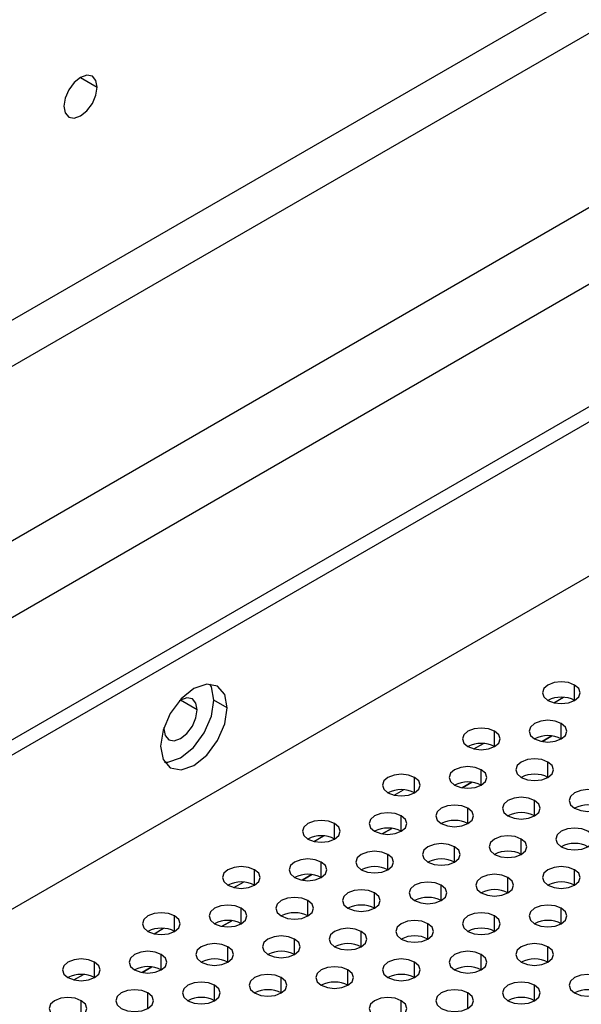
# Model space of a CAD drawing. Header units: millimetres. Extents: x 0 to 1118, y 0 to 864.
# Tile 280 of 397: x 967.39 to 970.36, y 707.85 to 713.07. Entities that reach past the tile are written whole.
import ezdxf

# ---------------------------------------------------------------- set-up
doc = ezdxf.new("R2010")
doc.units = ezdxf.units.MM

msp = doc.modelspace()

# ---------------------------------------------------------------- linework, layer by layer
at = {"color": 7, "linetype": 'Continuous', "lineweight": 25}
for p, q in [((947.7002, 698.97), (999.6022, 728.9324)), ((946.1073, 696.995), (1001.403, 728.9165)), ((1001.4737, 728.8757), (946.178, 696.9542)), ((999.7058, 728.5839), (947.8037, 698.6215)), ((945.9658, 696.0152), (1001.6859, 728.1816)), ((947.638, 700.1028), (971.1276, 713.663)), ((971.1897, 713.454), (947.7002, 699.8937)), ((968.4868, 709.4245), (968.4161, 709.4653)), ((968.1512, 709.3204), (968.1509, 709.3123)), ((970.2078, 709.2751), (970.1563, 709.2454)), ((969.7835, 709.0301), (969.7321, 709.0004)), ((969.3593, 708.7852), (969.3078, 708.7555)), ((968.935, 708.5403), (968.8835, 708.5106)), ((968.5107, 708.2954), (968.4593, 708.2657)), ((968.0865, 708.0505), (968.035, 708.0207))]:
    msp.add_line(p, q, dxfattribs=at)
at = {"color": 8, "linetype": 'Continuous', "lineweight": 25}
for p, q in [((967.709, 712.7666), (967.7974, 712.7155)), ((970.3292, 709.4634), (970.3292, 709.5451)), ((968.3277, 709.4143), (968.2393, 709.4653)), ((970.2197, 709.4511), (970.2698, 709.48)), ((969.9049, 709.2185), (969.9049, 709.3002)), ((970.2585, 709.2593), (970.2585, 709.341)), ((970.1564, 709.2453), (970.2079, 709.2751)), ((969.7954, 709.2061), (969.8455, 709.235)), ((969.8342, 709.0144), (969.8342, 709.0961)), ((970.1878, 709.0552), (970.1878, 709.1369)), ((969.4807, 708.9736), (969.4807, 709.0552)), ((969.3712, 708.9612), (969.4212, 708.9901)), ((969.7322, 709.0004), (969.7836, 709.0301)), ((970.1171, 708.8511), (970.1171, 708.9328)), ((969.7635, 708.8103), (969.7635, 708.892)), ((969.41, 708.7695), (969.41, 708.8511)), ((969.0564, 708.7287), (969.0564, 708.8103)), ((969.3079, 708.7555), (969.3594, 708.7852)), ((968.9469, 708.7163), (968.997, 708.7452)), ((970.0464, 708.647), (970.0464, 708.7287)), ((969.6928, 708.6062), (969.6928, 708.6879)), ((969.3393, 708.5654), (969.3393, 708.647)), ((968.6321, 708.4838), (968.6321, 708.5654)), ((968.9857, 708.5246), (968.9857, 708.6062)), ((970.3292, 708.4838), (970.3292, 708.5654)), ((968.8836, 708.5106), (968.9351, 708.5403)), ((969.9756, 708.4429), (969.9756, 708.5246)), ((968.5226, 708.4714), (968.5727, 708.5003)), ((969.6221, 708.4021), (969.6221, 708.4838)), ((969.2685, 708.3613), (969.2685, 708.4429)), ((968.5614, 708.2797), (968.5614, 708.3613)), ((968.915, 708.3205), (968.915, 708.4021)), ((970.2585, 708.2797), (970.2585, 708.3613)), ((968.2079, 708.2388), (968.2079, 708.3205)), ((969.9049, 708.2388), (969.9049, 708.3205)), ((968.0984, 708.2264), (968.1484, 708.2554)), ((968.4594, 708.2657), (968.5108, 708.2954)), ((969.5514, 708.198), (969.5514, 708.2797)), ((969.1978, 708.1572), (969.1978, 708.2388)), ((968.4907, 708.0756), (968.4907, 708.1572)), ((968.8443, 708.1164), (968.8443, 708.198)), ((970.1878, 708.0756), (970.1878, 708.1572)), ((968.1372, 708.0347), (968.1372, 708.1164)), ((969.8342, 708.0347), (969.8342, 708.1164)), ((967.7836, 707.9939), (967.7836, 708.0756)), ((968.0351, 708.0207), (968.0866, 708.0504)), ((969.4807, 707.9939), (969.4807, 708.0756)), ((967.6741, 707.9815), (967.7242, 708.0104)), ((968.7736, 707.9123), (968.7736, 707.9939)), ((969.1271, 707.9531), (969.1271, 708.0347)), ((968.42, 707.8714), (968.42, 707.9531)), ((970.1171, 707.8714), (970.1171, 707.9531)), ((968.0665, 707.8306), (968.0665, 707.9123)), ((969.7635, 707.8306), (969.7635, 707.9123)), ((967.7129, 707.7898), (967.7129, 707.8714)), ((969.41, 707.7898), (969.41, 707.8714))]:
    msp.add_line(p, q, dxfattribs=at)
at = {"color": 7, "linetype": 'Continuous', "lineweight": 25, "flags": 128}
for points in [[(967.7974, 712.7155), (967.7907, 712.7507), (967.7715, 712.7728), (967.7428, 712.7783), (967.709, 712.7666), (967.6752, 712.7393), (967.6465, 712.7006), (967.6273, 712.6564), (967.6206, 712.6135)], [(967.6206, 712.6135), (967.6273, 712.5783), (967.6465, 712.5563), (967.6752, 712.5507), (967.709, 712.5624), (967.7428, 712.5897), (967.7715, 712.6284), (967.7907, 712.6726), (967.7974, 712.7155)], [(970.3292, 709.5451), (970.2968, 709.5576), (970.2585, 709.562), (970.2202, 709.5576), (970.1878, 709.5451), (970.1661, 709.5264), (970.1585, 709.5043), (970.1661, 709.4822), (970.1878, 709.4634)], [(968.4868, 709.4245), (968.4734, 709.4949), (968.435, 709.539), (968.3777, 709.5501), (968.31, 709.5266), (968.2424, 709.472), (968.185, 709.3946), (968.1467, 709.3063), (968.1333, 709.2204)], [(968.4161, 709.4653), (968.4026, 709.5357), (968.3946, 709.5505)], [(970.1878, 709.4634), (970.2202, 709.4509), (970.2585, 709.4465), (970.2968, 709.4509), (970.3292, 709.4634), (970.3509, 709.4822), (970.3585, 709.5043), (970.3509, 709.5264), (970.3292, 709.5451)], [(968.1548, 709.1352), (968.1717, 709.1356), (968.2393, 709.1592), (968.307, 709.2137), (968.3643, 709.2911), (968.4026, 709.3794), (968.4161, 709.4653)], [(968.3277, 709.4143), (968.321, 709.4495), (968.3018, 709.4715), (968.2732, 709.4771), (968.2393, 709.4654), (968.2324, 709.461)], [(968.1333, 709.2204), (968.1467, 709.1501), (968.185, 709.106), (968.2424, 709.0948), (968.31, 709.1183), (968.3777, 709.1729), (968.435, 709.2503), (968.4734, 709.3386), (968.4868, 709.4245)], [(968.1509, 709.3123), (968.1577, 709.2771), (968.1768, 709.255), (968.2055, 709.2495), (968.2393, 709.2612), (968.2732, 709.2885), (968.3018, 709.3272), (968.321, 709.3714), (968.3277, 709.4143)], [(970.2585, 709.341), (970.226, 709.3535), (970.1878, 709.3579), (970.1495, 709.3535), (970.1171, 709.341), (970.0954, 709.3223), (970.0878, 709.3002), (970.0954, 709.2781), (970.1171, 709.2593)], [(969.9049, 709.3002), (969.8725, 709.3127), (969.8342, 709.3171), (969.796, 709.3127), (969.7635, 709.3002), (969.7418, 709.2814), (969.7342, 709.2593), (969.7418, 709.2373), (969.7635, 709.2185)], [(969.7635, 709.2185), (969.796, 709.206), (969.8342, 709.2016), (969.8725, 709.206), (969.9049, 709.2185), (969.9266, 709.2373), (969.9342, 709.2593), (969.9266, 709.2814), (969.9049, 709.3002)], [(970.1171, 709.2593), (970.1495, 709.2468), (970.1878, 709.2424), (970.226, 709.2468), (970.2585, 709.2593), (970.2802, 709.2781), (970.2878, 709.3002), (970.2802, 709.3223), (970.2585, 709.341)], [(970.1878, 709.1369), (970.1553, 709.1494), (970.1171, 709.1538), (970.0788, 709.1494), (970.0464, 709.1369), (970.0247, 709.1182), (970.0171, 709.0961), (970.0247, 709.074), (970.0464, 709.0552)], [(969.8342, 709.0961), (969.8018, 709.1086), (969.7635, 709.113), (969.7252, 709.1086), (969.6928, 709.0961), (969.6711, 709.0773), (969.6635, 709.0552), (969.6711, 709.0331), (969.6928, 709.0144)], [(969.6928, 709.0144), (969.7252, 709.0019), (969.7635, 708.9975), (969.8018, 709.0019), (969.8342, 709.0144), (969.8559, 709.0331), (969.8635, 709.0552), (969.8559, 709.0773), (969.8342, 709.0961)], [(970.0464, 709.0552), (970.0788, 709.0427), (970.1171, 709.0383), (970.1553, 709.0427), (970.1878, 709.0552), (970.2095, 709.074), (970.2171, 709.0961), (970.2095, 709.1182), (970.1878, 709.1369)], [(969.4807, 709.0552), (969.4482, 709.0678), (969.41, 709.0721), (969.3717, 709.0678), (969.3393, 709.0552), (969.3176, 709.0365), (969.31, 709.0144), (969.3176, 708.9923), (969.3393, 708.9736)], [(969.3393, 708.9736), (969.3717, 708.9611), (969.41, 708.9567), (969.4482, 708.9611), (969.4807, 708.9736), (969.5023, 708.9923), (969.51, 709.0144), (969.5023, 709.0365), (969.4807, 709.0552)], [(970.4706, 708.9736), (970.4382, 708.9861), (970.3999, 708.9905), (970.3616, 708.9861), (970.3292, 708.9736), (970.3075, 708.9549), (970.2999, 708.9328), (970.3075, 708.9107), (970.3292, 708.892)], [(970.1171, 708.9328), (970.0846, 708.9453), (970.0464, 708.9497), (970.0081, 708.9453), (969.9756, 708.9328), (969.954, 708.9141), (969.9464, 708.892), (969.954, 708.8699), (969.9756, 708.8511)], [(969.9756, 708.8511), (970.0081, 708.8386), (970.0464, 708.8342), (970.0846, 708.8386), (970.1171, 708.8511), (970.1387, 708.8699), (970.1464, 708.892), (970.1387, 708.9141), (970.1171, 708.9328)], [(970.3292, 708.892), (970.3616, 708.8794), (970.3999, 708.8751), (970.4382, 708.8794), (970.4706, 708.892), (970.4923, 708.9107), (970.4999, 708.9328), (970.4923, 708.9549), (970.4706, 708.9736)], [(969.7635, 708.892), (969.7311, 708.9045), (969.6928, 708.9089), (969.6545, 708.9045), (969.6221, 708.892), (969.6004, 708.8732), (969.5928, 708.8511), (969.6004, 708.829), (969.6221, 708.8103)], [(969.6221, 708.8103), (969.6545, 708.7978), (969.6928, 708.7934), (969.7311, 708.7978), (969.7635, 708.8103), (969.7852, 708.829), (969.7928, 708.8511), (969.7852, 708.8732), (969.7635, 708.892)], [(969.0564, 708.8103), (969.024, 708.8228), (968.9857, 708.8272), (968.9474, 708.8228), (968.915, 708.8103), (968.8933, 708.7916), (968.8857, 708.7695), (968.8933, 708.7474), (968.915, 708.7287)], [(969.41, 708.8511), (969.3775, 708.8637), (969.3393, 708.868), (969.301, 708.8637), (969.2685, 708.8511), (969.2469, 708.8324), (969.2393, 708.8103), (969.2469, 708.7882), (969.2685, 708.7695)], [(969.2685, 708.7695), (969.301, 708.757), (969.3393, 708.7526), (969.3775, 708.757), (969.41, 708.7695), (969.4316, 708.7882), (969.4393, 708.8103), (969.4316, 708.8324), (969.41, 708.8511)], [(968.915, 708.7287), (968.9474, 708.7162), (968.9857, 708.7118), (969.024, 708.7162), (969.0564, 708.7287), (969.0781, 708.7474), (969.0857, 708.7695), (969.0781, 708.7916), (969.0564, 708.8103)], [(970.3999, 708.7695), (970.3675, 708.782), (970.3292, 708.7864), (970.2909, 708.782), (970.2585, 708.7695), (970.2368, 708.7508), (970.2292, 708.7287), (970.2368, 708.7066), (970.2585, 708.6879)], [(970.0464, 708.7287), (970.0139, 708.7412), (969.9756, 708.7456), (969.9374, 708.7412), (969.9049, 708.7287), (969.8833, 708.7099), (969.8756, 708.6879), (969.8833, 708.6658), (969.9049, 708.647)], [(969.9049, 708.647), (969.9374, 708.6345), (969.9756, 708.6301), (970.0139, 708.6345), (970.0464, 708.647), (970.068, 708.6658), (970.0756, 708.6879), (970.068, 708.7099), (970.0464, 708.7287)], [(970.2585, 708.6879), (970.2909, 708.6753), (970.3292, 708.6709), (970.3675, 708.6753), (970.3999, 708.6879), (970.4216, 708.7066), (970.4292, 708.7287), (970.4216, 708.7508), (970.3999, 708.7695)], [(969.6928, 708.6879), (969.6604, 708.7004), (969.6221, 708.7048), (969.5838, 708.7004), (969.5514, 708.6879), (969.5297, 708.6691), (969.5221, 708.647), (969.5297, 708.6249), (969.5514, 708.6062)], [(969.5514, 708.6062), (969.5838, 708.5937), (969.6221, 708.5893), (969.6604, 708.5937), (969.6928, 708.6062), (969.7145, 708.6249), (969.7221, 708.647), (969.7145, 708.6691), (969.6928, 708.6879)], [(968.9857, 708.6062), (968.9533, 708.6187), (968.915, 708.6231), (968.8767, 708.6187), (968.8443, 708.6062), (968.8226, 708.5875), (968.815, 708.5654), (968.8226, 708.5433), (968.8443, 708.5246)], [(969.3393, 708.647), (969.3068, 708.6596), (969.2685, 708.6639), (969.2303, 708.6596), (969.1978, 708.647), (969.1762, 708.6283), (969.1685, 708.6062), (969.1762, 708.5841), (969.1978, 708.5654)], [(969.1978, 708.5654), (969.2303, 708.5529), (969.2685, 708.5485), (969.3068, 708.5529), (969.3393, 708.5654), (969.3609, 708.5841), (969.3685, 708.6062), (969.3609, 708.6283), (969.3393, 708.647)], [(968.6321, 708.5654), (968.5997, 708.5779), (968.5614, 708.5823), (968.5232, 708.5779), (968.4907, 708.5654), (968.469, 708.5467), (968.4614, 708.5246), (968.469, 708.5025), (968.4907, 708.4838)], [(968.4907, 708.4838), (968.5232, 708.4712), (968.5614, 708.4668), (968.5997, 708.4712), (968.6321, 708.4838), (968.6538, 708.5025), (968.6614, 708.5246), (968.6538, 708.5467), (968.6321, 708.5654)], [(968.8443, 708.5246), (968.8767, 708.5121), (968.915, 708.5077), (968.9533, 708.5121), (968.9857, 708.5246), (969.0074, 708.5433), (969.015, 708.5654), (969.0074, 708.5875), (968.9857, 708.6062)], [(970.3292, 708.5654), (970.2968, 708.5779), (970.2585, 708.5823), (970.2202, 708.5779), (970.1878, 708.5654), (970.1661, 708.5467), (970.1585, 708.5246), (970.1661, 708.5025), (970.1878, 708.4838)], [(970.1878, 708.4838), (970.2202, 708.4712), (970.2585, 708.4668), (970.2968, 708.4712), (970.3292, 708.4838), (970.3509, 708.5025), (970.3585, 708.5246), (970.3509, 708.5467), (970.3292, 708.5654)], [(969.9756, 708.5246), (969.9432, 708.5371), (969.9049, 708.5415), (969.8667, 708.5371), (969.8342, 708.5246), (969.8125, 708.5058), (969.8049, 708.4838), (969.8125, 708.4617), (969.8342, 708.4429)], [(969.8342, 708.4429), (969.8667, 708.4304), (969.9049, 708.426), (969.9432, 708.4304), (969.9756, 708.4429), (969.9973, 708.4617), (970.0049, 708.4838), (969.9973, 708.5058), (969.9756, 708.5246)], [(969.6221, 708.4838), (969.5897, 708.4963), (969.5514, 708.5007), (969.5131, 708.4963), (969.4807, 708.4838), (969.459, 708.465), (969.4514, 708.4429), (969.459, 708.4208), (969.4807, 708.4021)], [(969.4807, 708.4021), (969.5131, 708.3896), (969.5514, 708.3852), (969.5897, 708.3896), (969.6221, 708.4021), (969.6438, 708.4208), (969.6514, 708.4429), (969.6438, 708.465), (969.6221, 708.4838)], [(968.915, 708.4021), (968.8825, 708.4146), (968.8443, 708.419), (968.806, 708.4146), (968.7736, 708.4021), (968.7519, 708.3834), (968.7443, 708.3613), (968.7519, 708.3392), (968.7736, 708.3205)], [(969.2685, 708.4429), (969.2361, 708.4554), (969.1978, 708.4598), (969.1596, 708.4554), (969.1271, 708.4429), (969.1054, 708.4242), (969.0978, 708.4021), (969.1054, 708.38), (969.1271, 708.3613)], [(969.1271, 708.3613), (969.1596, 708.3488), (969.1978, 708.3444), (969.2361, 708.3488), (969.2685, 708.3613), (969.2902, 708.38), (969.2978, 708.4021), (969.2902, 708.4242), (969.2685, 708.4429)], [(968.5614, 708.3613), (968.529, 708.3738), (968.4907, 708.3782), (968.4525, 708.3738), (968.42, 708.3613), (968.3983, 708.3426), (968.3907, 708.3205), (968.3983, 708.2984), (968.42, 708.2797)], [(968.42, 708.2797), (968.4525, 708.2671), (968.4907, 708.2627), (968.529, 708.2671), (968.5614, 708.2797), (968.5831, 708.2984), (968.5907, 708.3205), (968.5831, 708.3426), (968.5614, 708.3613)], [(968.7736, 708.3205), (968.806, 708.308), (968.8443, 708.3036), (968.8825, 708.308), (968.915, 708.3205), (968.9367, 708.3392), (968.9443, 708.3613), (968.9367, 708.3834), (968.915, 708.4021)], [(970.2585, 708.3613), (970.226, 708.3738), (970.1878, 708.3782), (970.1495, 708.3738), (970.1171, 708.3613), (970.0954, 708.3426), (970.0878, 708.3205), (970.0954, 708.2984), (970.1171, 708.2797)], [(970.1171, 708.2797), (970.1495, 708.2671), (970.1878, 708.2627), (970.226, 708.2671), (970.2585, 708.2797), (970.2802, 708.2984), (970.2878, 708.3205), (970.2802, 708.3426), (970.2585, 708.3613)], [(968.2079, 708.3205), (968.1754, 708.333), (968.1372, 708.3374), (968.0989, 708.333), (968.0665, 708.3205), (968.0448, 708.3017), (968.0372, 708.2797), (968.0448, 708.2576), (968.0665, 708.2388)], [(968.0665, 708.2388), (968.0989, 708.2263), (968.1372, 708.2219), (968.1754, 708.2263), (968.2079, 708.2388), (968.2296, 708.2576), (968.2372, 708.2797), (968.2296, 708.3017), (968.2079, 708.3205)], [(969.9049, 708.3205), (969.8725, 708.333), (969.8342, 708.3374), (969.796, 708.333), (969.7635, 708.3205), (969.7418, 708.3017), (969.7342, 708.2797), (969.7418, 708.2576), (969.7635, 708.2388)], [(969.7635, 708.2388), (969.796, 708.2263), (969.8342, 708.2219), (969.8725, 708.2263), (969.9049, 708.2388), (969.9266, 708.2576), (969.9342, 708.2797), (969.9266, 708.3017), (969.9049, 708.3205)], [(969.1978, 708.2388), (969.1654, 708.2513), (969.1271, 708.2557), (969.0889, 708.2513), (969.0564, 708.2388), (969.0347, 708.2201), (969.0271, 708.198), (969.0347, 708.1759), (969.0564, 708.1572)], [(969.5514, 708.2797), (969.5189, 708.2922), (969.4807, 708.2966), (969.4424, 708.2922), (969.41, 708.2797), (969.3883, 708.2609), (969.3807, 708.2388), (969.3883, 708.2167), (969.41, 708.198)], [(969.41, 708.198), (969.4424, 708.1855), (969.4807, 708.1811), (969.5189, 708.1855), (969.5514, 708.198), (969.5731, 708.2167), (969.5807, 708.2388), (969.5731, 708.2609), (969.5514, 708.2797)], [(968.8443, 708.198), (968.8118, 708.2105), (968.7736, 708.2149), (968.7353, 708.2105), (968.7029, 708.198), (968.6812, 708.1793), (968.6736, 708.1572), (968.6812, 708.1351), (968.7029, 708.1164)], [(969.0564, 708.1572), (969.0889, 708.1447), (969.1271, 708.1403), (969.1654, 708.1447), (969.1978, 708.1572), (969.2195, 708.1759), (969.2271, 708.198), (969.2195, 708.2201), (969.1978, 708.2388)], [(968.4907, 708.1572), (968.4583, 708.1697), (968.42, 708.1741), (968.3817, 708.1697), (968.3493, 708.1572), (968.3276, 708.1385), (968.32, 708.1164), (968.3276, 708.0943), (968.3493, 708.0756)], [(968.3493, 708.0756), (968.3817, 708.063), (968.42, 708.0586), (968.4583, 708.063), (968.4907, 708.0756), (968.5124, 708.0943), (968.52, 708.1164), (968.5124, 708.1385), (968.4907, 708.1572)], [(968.7029, 708.1164), (968.7353, 708.1039), (968.7736, 708.0995), (968.8118, 708.1039), (968.8443, 708.1164), (968.866, 708.1351), (968.8736, 708.1572), (968.866, 708.1793), (968.8443, 708.198)], [(970.1878, 708.1572), (970.1553, 708.1697), (970.1171, 708.1741), (970.0788, 708.1697), (970.0464, 708.1572), (970.0247, 708.1385), (970.0171, 708.1164), (970.0247, 708.0943), (970.0464, 708.0756)], [(970.0464, 708.0756), (970.0788, 708.063), (970.1171, 708.0586), (970.1553, 708.063), (970.1878, 708.0756), (970.2095, 708.0943), (970.2171, 708.1164), (970.2095, 708.1385), (970.1878, 708.1572)], [(968.1372, 708.1164), (968.1047, 708.1289), (968.0665, 708.1333), (968.0282, 708.1289), (967.9957, 708.1164), (967.9741, 708.0976), (967.9665, 708.0756), (967.9741, 708.0535), (967.9957, 708.0347)], [(967.9957, 708.0347), (968.0282, 708.0222), (968.0665, 708.0178), (968.1047, 708.0222), (968.1372, 708.0347), (968.1588, 708.0535), (968.1665, 708.0756), (968.1588, 708.0976), (968.1372, 708.1164)], [(969.8342, 708.1164), (969.8018, 708.1289), (969.7635, 708.1333), (969.7252, 708.1289), (969.6928, 708.1164), (969.6711, 708.0976), (969.6635, 708.0756), (969.6711, 708.0535), (969.6928, 708.0347)], [(969.6928, 708.0347), (969.7252, 708.0222), (969.7635, 708.0178), (969.8018, 708.0222), (969.8342, 708.0347), (969.8559, 708.0535), (969.8635, 708.0756), (969.8559, 708.0976), (969.8342, 708.1164)], [(967.7836, 708.0756), (967.7512, 708.0881), (967.7129, 708.0925), (967.6746, 708.0881), (967.6422, 708.0756), (967.6205, 708.0568), (967.6129, 708.0347), (967.6205, 708.0126), (967.6422, 707.9939)], [(967.6422, 707.9939), (967.6746, 707.9814), (967.7129, 707.977), (967.7512, 707.9814), (967.7836, 707.9939), (967.8053, 708.0126), (967.8129, 708.0347), (967.8053, 708.0568), (967.7836, 708.0756)], [(969.1271, 708.0347), (969.0947, 708.0472), (969.0564, 708.0516), (969.0181, 708.0472), (968.9857, 708.0347), (968.964, 708.016), (968.9564, 707.9939), (968.964, 707.9718), (968.9857, 707.9531)], [(969.4807, 708.0756), (969.4482, 708.0881), (969.41, 708.0925), (969.3717, 708.0881), (969.3393, 708.0756), (969.3176, 708.0568), (969.31, 708.0347), (969.3176, 708.0126), (969.3393, 707.9939)], [(969.3393, 707.9939), (969.3717, 707.9814), (969.41, 707.977), (969.4482, 707.9814), (969.4807, 707.9939), (969.5023, 708.0126), (969.51, 708.0347), (969.5023, 708.0568), (969.4807, 708.0756)], [(968.7736, 707.9939), (968.7411, 708.0064), (968.7029, 708.0108), (968.6646, 708.0064), (968.6321, 707.9939), (968.6105, 707.9752), (968.6029, 707.9531), (968.6105, 707.931), (968.6321, 707.9123)], [(968.6321, 707.9123), (968.6646, 707.8998), (968.7029, 707.8954), (968.7411, 707.8998), (968.7736, 707.9123), (968.7952, 707.931), (968.8029, 707.9531), (968.7952, 707.9752), (968.7736, 707.9939)], [(968.9857, 707.9531), (969.0181, 707.9406), (969.0564, 707.9362), (969.0947, 707.9406), (969.1271, 707.9531), (969.1488, 707.9718), (969.1564, 707.9939), (969.1488, 708.016), (969.1271, 708.0347)], [(970.4706, 707.9939), (970.4382, 708.0064), (970.3999, 708.0108), (970.3616, 708.0064), (970.3292, 707.9939), (970.3075, 707.9752), (970.2999, 707.9531), (970.3075, 707.931), (970.3292, 707.9123)], [(970.3292, 707.9123), (970.3616, 707.8998), (970.3999, 707.8954), (970.4382, 707.8998), (970.4706, 707.9123), (970.4923, 707.931), (970.4999, 707.9531), (970.4923, 707.9752), (970.4706, 707.9939)], [(968.42, 707.9531), (968.3876, 707.9656), (968.3493, 707.97), (968.311, 707.9656), (968.2786, 707.9531), (968.2569, 707.9344), (968.2493, 707.9123), (968.2569, 707.8902), (968.2786, 707.8714)], [(968.2786, 707.8714), (968.311, 707.8589), (968.3493, 707.8545), (968.3876, 707.8589), (968.42, 707.8714), (968.4417, 707.8902), (968.4493, 707.9123), (968.4417, 707.9344), (968.42, 707.9531)], [(970.1171, 707.9531), (970.0846, 707.9656), (970.0464, 707.97), (970.0081, 707.9656), (969.9756, 707.9531), (969.954, 707.9344), (969.9464, 707.9123), (969.954, 707.8902), (969.9756, 707.8714)], [(969.9756, 707.8714), (970.0081, 707.8589), (970.0464, 707.8545), (970.0846, 707.8589), (970.1171, 707.8714), (970.1387, 707.8902), (970.1464, 707.9123), (970.1387, 707.9344), (970.1171, 707.9531)], [(967.7129, 707.8714), (967.6805, 707.884), (967.6422, 707.8884), (967.6039, 707.884), (967.5715, 707.8714), (967.5498, 707.8527), (967.5422, 707.8306), (967.5498, 707.8085), (967.5715, 707.7898)], [(968.0665, 707.9123), (968.034, 707.9248), (967.9957, 707.9292), (967.9575, 707.9248), (967.925, 707.9123), (967.9034, 707.8935), (967.8957, 707.8714), (967.9034, 707.8494), (967.925, 707.8306)], [(967.925, 707.8306), (967.9575, 707.8181), (967.9957, 707.8137), (968.034, 707.8181), (968.0665, 707.8306), (968.0881, 707.8494), (968.0957, 707.8714), (968.0881, 707.8935), (968.0665, 707.9123)], [(969.41, 707.8714), (969.3775, 707.884), (969.3393, 707.8884), (969.301, 707.884), (969.2685, 707.8714), (969.2469, 707.8527), (969.2393, 707.8306), (969.2469, 707.8085), (969.2685, 707.7898)], [(969.7635, 707.9123), (969.7311, 707.9248), (969.6928, 707.9292), (969.6545, 707.9248), (969.6221, 707.9123), (969.6004, 707.8935), (969.5928, 707.8714), (969.6004, 707.8494), (969.6221, 707.8306)], [(969.6221, 707.8306), (969.6545, 707.8181), (969.6928, 707.8137), (969.7311, 707.8181), (969.7635, 707.8306), (969.7852, 707.8494), (969.7928, 707.8714), (969.7852, 707.8935), (969.7635, 707.9123)], [(967.5715, 707.7898), (967.6039, 707.7773), (967.6422, 707.7729), (967.6805, 707.7773), (967.7129, 707.7898), (967.7346, 707.8085), (967.7422, 707.8306), (967.7346, 707.8527), (967.7129, 707.8714)], [(969.2685, 707.7898), (969.301, 707.7773), (969.3393, 707.7729), (969.3775, 707.7773), (969.41, 707.7898), (969.4316, 707.8085), (969.4393, 707.8306), (969.4316, 707.8527), (969.41, 707.8714)]]:
    msp.add_lwpolyline(points, dxfattribs=at)
at = {"color": 7, "linetype": 'Continuous', "lineweight": 25}
for centre in [(970.2585, 709.327), (970.1878, 709.1229), (969.8342, 709.082), (970.1171, 708.9188), (969.41, 708.8371), (969.7635, 708.8779), (970.3999, 708.7555), (969.6928, 708.6738), (970.0464, 708.7147), (969.3393, 708.633), (968.9857, 708.5922), (970.3292, 708.5514), (969.6221, 708.4697), (969.9756, 708.5105), (969.2685, 708.4289), (968.915, 708.3881), (968.5614, 708.3473), (970.2585, 708.3473), (969.5514, 708.2656), (969.9049, 708.3064), (969.1978, 708.2248), (968.8443, 708.184), (968.1372, 708.1023), (968.4907, 708.1432), (969.8342, 708.1023), (970.1878, 708.1432), (969.4807, 708.0615), (969.1271, 708.0207), (968.7736, 707.9799), (968.0665, 707.8982), (968.42, 707.9391), (969.7635, 707.8982), (970.1171, 707.9391), (967.7129, 707.8574), (969.41, 707.8574), (969.0564, 707.8166), (968.3493, 707.735), (968.7029, 707.7758), (970.0464, 707.735), (970.3999, 707.7758)]:
    msp.add_arc(centre, 0.1537, 62.61, 117.3846, dxfattribs=at)

doc.saveas('drawing.dxf')
